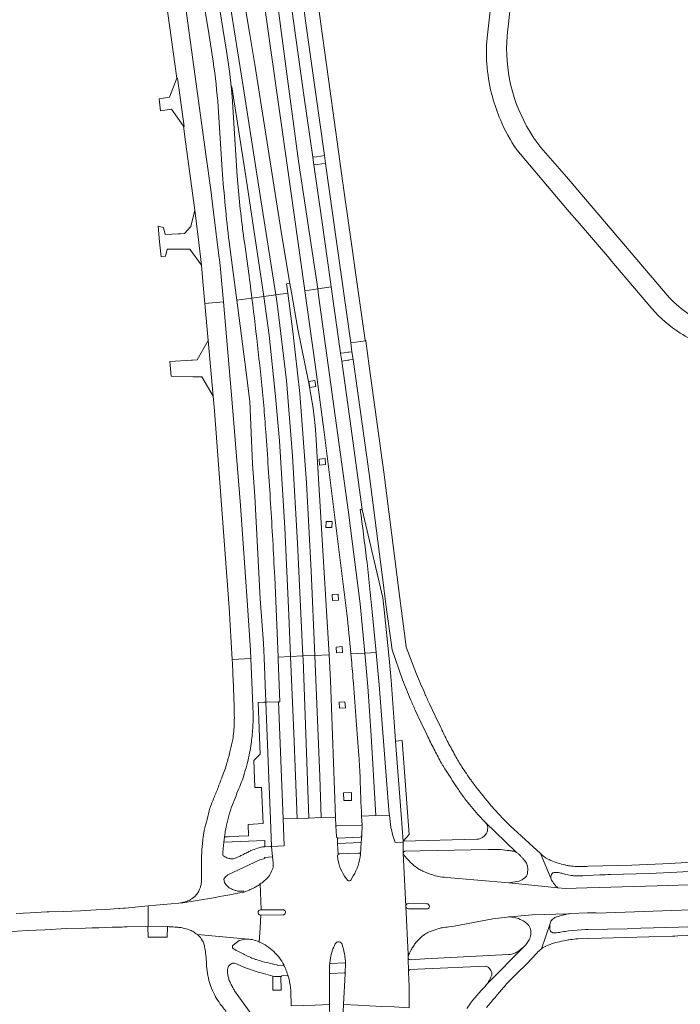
# Model space of a CAD drawing. Extents: x 148869 to 161638, y 453607 to 469810.
# Tile 601 of 656: x 153713 to 153891, y 465913 to 466179. Entities that reach past the tile are written whole.
import ezdxf

# ---------------------------------------------------------------- set-up
doc = ezdxf.new("R2010")
doc.units = 0
for name, color, linetype, lineweight in [('B-RO-VH-VERHARDING_ASFALT-GV', 251, 'CONTINUOUS', 18), ('B-RO-VH-VERHARDING_GESLOTEN-GV', 251, 'CONTINUOUS', 18), ('B-RO-VH-VERHARDING_HALFVERHARDING-GV', 251, 'CONTINUOUS', 18), ('B-RO-VH-VERHARDING_OPEN-GV', 251, 'CONTINUOUS', 18)]:
    doc.layers.add(name, color=color, linetype=linetype, lineweight=lineweight)

msp = doc.modelspace()

# ---------------------------------------------------------------- linework, layer by layer
at = {"layer": 'B-RO-VH-VERHARDING_ASFALT-GV', "flags": 128}
for points in [[(153787.75, 466197.9), (153790.61, 466176.81), (153795.42, 466142.38), (153795.69, 466140.27), (153799.83, 466110.92), (153802.53, 466091.81), (153806.61, 466092.38), (153806.4, 466092.56), (153803.75, 466111.41), (153803.1, 466116.02), (153800.6, 466133.69), (153800.48, 466134.54), (153800.41, 466134.98), (153799.21, 466143.51), (153794.54, 466177.3), (153791.39, 466200.38)], [(153844.73, 466174.73), (153844.94, 466176.65), (153845.07, 466177.87), (153845.3, 466179.81), (153845.59, 466182.08), (153846.75, 466191.77), (153846.95, 466193.49), (153847.27, 466196.22), (153847.64, 466199.51), (153842.21, 466200.12), (153839.31, 466174.17)], [(153888.5, 466104.11), (153860.77, 466136.67), (153853.84, 466144.59), (153851.97, 466147.08)], [(153847.38, 466143.92), (153861.45, 466127.2), (153863.58, 466124.83), (153863.62, 466124.79), (153872.47, 466114.51), (153872.51, 466114.46), (153877.08, 466109.05), (153883.82, 466101.08)], [(153807.54, 466085.55), (153806.61, 466092.38), (153802.53, 466091.81), (153802.86, 466089.44), (153803.15, 466087.34), (153807.5, 466056.43), (153811.47, 466025.63), (153811.47, 466025.62), (153812.22, 466019.78), (153813.33, 466011.55), (153813.67, 466008.97), (153816.49, 466000.85)], [(153820.31, 466002.39), (153817.49, 466009.63), (153817.2, 466011.87), (153815.79, 466022.85), (153811.42, 466056.88), (153807.54, 466085.55)], [(153826.82, 465987.91), (153825.29, 465991.14), (153823.76, 465994.37)], [(153819.94, 465992.66), (153821.46, 465989.43), (153822.99, 465986.2), (153823.36, 465985.41)], [(153836.83, 465964.5), (153838.9, 465962.28), (153847.09, 465954.34)], [(153847.09, 465954.34), (153838.9, 465962.28)], [(153856.55, 465947.28), (153853.74, 465953.94), (153845.53, 465961.43)], [(153836.58, 465957.78), (153816.69, 465957.25), (153816.68, 465957.04), (153816.72, 465954.05), (153816.72, 465954.11)], [(153817.23, 465954.56), (153821.24, 465954.64), (153839.61, 465955.02)], [(153816.72, 465953.98), (153817.36, 465939.69), (153817.37, 465939.76)], [(153853.74, 465953.94), (153856.55, 465947.28)], [(153890.12, 465951.3), (153888.83, 465951.24), (153878.45, 465950.82), (153866.6, 465950.47), (153866.15, 465950.44)], [(153899.51, 465945.63), (153885.29, 465945.2), (153875.79, 465944.91), (153869.64, 465944.75), (153866.29, 465944.66), (153860.46, 465944.49), (153858.39, 465944.65), (153845.18, 465946.05), (153828.43, 465947.47)], [(153847.88, 465946.47), (153845.18, 465946.05), (153858.39, 465944.65)], [(153865.17, 465947.91), (153866.21, 465947.97), (153869.81, 465948.19)], [(153872.63, 465948.28), (153883.12, 465948.53), (153888.89, 465948.79), (153890.6, 465948.87)], [(153709.7, 465932.81), (153715.21, 465933.1), (153719.97, 465933.35), (153725.8, 465933.65), (153730.91, 465933.8), (153732.74, 465933.85), (153732.79, 465933.85), (153734.5, 465933.9), (153738.15, 465934.01), (153740.29, 465934.07), (153740.3, 465934.07), (153740.38, 465934.07), (153740.84, 465934.08), (153741.33, 465934.1), (153741.38, 465934.1), (153742, 465934.12), (153742.04, 465934.12), (153742.18, 465934.12), (153747.79, 465934.28), (153747.8, 465936.83), (153747.81, 465939.79), (153741.59, 465939.2), (153741.59, 465939.2), (153741.39, 465939.18), (153741.17, 465939.17), (153741.13, 465939.17), (153740.18, 465939.1), (153740.06, 465939.09), (153739.95, 465939.09), (153736.24, 465938.83), (153733.81, 465938.7), (153729.56, 465938.46), (153724.92, 465938.31), (153721.13, 465938.19), (153720.51, 465938.17), (153715.99, 465937.94), (153712.2, 465937.75)], [(153817.37, 465939.67), (153817.99, 465926.73), (153818.03, 465925.89)], [(153818.05, 465940.41), (153823.05, 465940.36)], [(153823.1, 465938.95), (153818.09, 465939.01)], [(153861.87, 465937.74), (153866.44, 465937.87), (153868.71, 465937.93), (153868.99, 465937.86), (153912.09, 465939.37), (153915.69, 465939.62), (153917.76, 465939.77), (153926.53, 465940.58), (153927.5, 465940.7)], [(153829.02, 465934.13), (153830.48, 465934.34), (153840.87, 465936.29), (153844.7, 465936.77), (153851.51, 465937.4), (153861.14, 465937.6), (153861.17, 465937.61)], [(153860.57, 465937.48), (153861.14, 465937.6), (153851.51, 465937.4), (153844.7, 465936.77)], [(153921.43, 465935.7), (153915.05, 465934.84), (153910.06, 465934.59), (153907.6, 465934.55), (153898.58, 465934.27), (153890.98, 465934.04), (153880.86, 465933.73), (153877.12, 465933.61), (153866.55, 465933.45), (153865.95, 465933.44), (153861.33, 465933.07), (153860.48, 465932.91), (153860.02, 465932.83), (153859.57, 465932.75), (153859.12, 465932.68), (153858.84, 465932.63)], [(153854.01, 465928.22), (153856.34, 465935.05)], [(153856.34, 465935.05), (153854.01, 465928.22)], [(153863.83, 465930.9), (153866.61, 465930.99), (153870.2, 465931.1), (153889.39, 465931.63), (153890, 465931.65), (153890.83, 465931.67), (153898.63, 465931.96), (153898.77, 465931.99), (153898.95, 465932.02), (153900.71, 465932.32), (153913.38, 465932.8)], [(153849.14, 465928.62), (153839.5, 465918.95)], [(153839.5, 465918.95), (153849.14, 465928.62)], [(153818.03, 465925.76), (153818.09, 465922.01)], [(153818.21, 465926.6), (153818.24, 465926.67), (153818.27, 465926.74)], [(153845.15, 465926.63), (153822.56, 465925.51), (153818.55, 465925.25)], [(153849.96, 465924.03), (153852.73, 465927.04)], [(153818.56, 465922.59), (153822.55, 465922.77), (153838.97, 465923.55)]]:
    msp.add_lwpolyline(points, dxfattribs=at)
at = {"layer": 'B-RO-VH-VERHARDING_ASFALT-GV'}
for points in [[(153839.31, 466174.17, 0.086037), (153840.78, 466158.23)], [(153850.87, 466148.86, -0.156732), (153844.73, 466174.73)], [(153840.78, 466158.23, 0.034917), (153842.93, 466152.03)], [(153842.93, 466152.03, 0.04958), (153847.38, 466143.92)], [(153851.97, 466147.08, -0.01154), (153850.87, 466148.86)], [(153900.21, 466096.19, -0.115531), (153888.5, 466104.11)], [(153883.82, 466101.08, 0.070067), (153891.5, 466094.46)], [(153891.5, 466094.46, 0.042823), (153896.98, 466091.56)], [(153822.5, 465997.17, -0.005054), (153820.31, 466002.39)], [(153816.49, 466000.85, 0.005829), (153818.67, 465995.51)], [(153823.76, 465994.37, -0.008604), (153822.5, 465997.17)], [(153818.67, 465995.51, 0.0109), (153819.94, 465992.66)], [(153827.16, 465987.21, -0.004596), (153826.82, 465987.91)], [(153828.8, 465983.94, -0.006724), (153827.16, 465987.21)], [(153823.36, 465985.41, 0.005995), (153825.2, 465981.74)], [(153830.71, 465980.38, -0.006325), (153828.8, 465983.94)], [(153825.2, 465981.74, 0.006323), (153827.01, 465978.3)], [(153827.01, 465978.3, 0.018616), (153827.45, 465977.56)], [(153832.53, 465977.32, -0.016492), (153830.71, 465980.38)], [(153827.45, 465977.56, 0.002078), (153831.59, 465971.18)], [(153835, 465973.69, -0.013289), (153832.53, 465977.32)], [(153835.61, 465972.88, -0.011227), (153835, 465973.69)], [(153831.59, 465971.18, 0.022125), (153833.34, 465968.73)], [(153839.92, 465967.48, -0.001764), (153835.61, 465972.88)], [(153833.34, 465968.73, 0.011928), (153836.83, 465964.5)], [(153841.85, 465965.24, -0.017947), (153839.92, 465967.48)], [(153844.07, 465962.92, -0.006172), (153841.85, 465965.24)], [(153838.9, 465962.28, -0.073607), (153839.35, 465961.59)], [(153845.53, 465961.43, -0.004077), (153844.07, 465962.92)], [(153839.41, 465960.08, -0.074453), (153839.17, 465959.42)], [(153839.35, 465961.59, -0.099789), (153839.49, 465960.99)], [(153839.49, 465960.99, -0.058353), (153839.41, 465960.08)], [(153837.46, 465957.94, -0.064035), (153836.58, 465957.78)], [(153838.06, 465958.24, -0.083449), (153837.46, 465957.94)], [(153838.78, 465958.88, -0.046827), (153838.06, 465958.24)], [(153839.17, 465959.42, -0.064427), (153838.78, 465958.88)], [(153816.77, 465954.29, -0.109772), (153816.88, 465954.46)], [(153816.88, 465954.46, -0.118293), (153817.04, 465954.54)], [(153817.04, 465954.54, -0.100159), (153817.23, 465954.56)], [(153839.61, 465955.02, -0.011983), (153841.7, 465955.05)], [(153841.7, 465955.05, -0.02022), (153842.94, 465954.97)], [(153842.94, 465954.97, -0.002459), (153845.39, 465954.71)], [(153845.39, 465954.71, -0.011789), (153845.9, 465954.64)], [(153845.9, 465954.64, -0.022774), (153846.74, 465954.47)], [(153846.74, 465954.47, -0.05029), (153847.09, 465954.34)], [(153847.09, 465954.34, -0.050226), (153847.43, 465954.12)], [(153816.72, 465954.11, -0.067792), (153816.77, 465954.29)], [(153816.84, 465953.64, -0.124671), (153816.72, 465953.98)], [(153817.84, 465952.38, -0.040004), (153816.84, 465953.64)], [(153819.56, 465950.72, -0.029657), (153817.84, 465952.38)], [(153847.43, 465954.12, -0.024752), (153848.06, 465953.58)], [(153848.06, 465953.58, -0.011501), (153848.62, 465953.01)], [(153848.62, 465953.01, -0.011755), (153849.1, 465952.47)], [(153849.1, 465952.47, -0.021248), (153849.57, 465951.86)], [(153849.57, 465951.86, -0.025887), (153849.93, 465951.29)], [(153854.92, 465952.92, -0.030903), (153853.74, 465953.94)], [(153855.68, 465952.47, -0.054947), (153854.92, 465952.92)], [(153857.41, 465951.69, -0.008039), (153855.68, 465952.47)], [(153857.97, 465951.48, -0.026314), (153857.41, 465951.69)], [(153902.68, 465952.28, -0.008761), (153890.12, 465951.3)], [(153820.92, 465949.74, -0.041268), (153819.56, 465950.72)], [(153821.95, 465949.2, -0.036898), (153820.92, 465949.74)], [(153824.67, 465948.13, -0.014436), (153821.95, 465949.2)], [(153849.93, 465951.29, -0.04664), (153850.15, 465950.8)], [(153850.15, 465950.8, -0.043062), (153850.28, 465950.24)], [(153850.27, 465948.98, -0.035046), (153850.15, 465948.21)], [(153850.31, 465949.8, -0.020531), (153850.27, 465948.98)], [(153850.28, 465950.24, -0.036504), (153850.31, 465949.8)], [(153858.52, 465951.32, -0.013262), (153857.97, 465951.48)], [(153860.39, 465950.83, -0.00376), (153858.52, 465951.32)], [(153861.34, 465950.64, -0.025534), (153860.39, 465950.83)], [(153862.99, 465950.42, -0.013835), (153861.34, 465950.64)], [(153866.15, 465950.44, -0.021848), (153862.99, 465950.42)], [(153890.6, 465948.87, 0.019813), (153903.07, 465950.19)], [(153826.1, 465947.74, -0.044446), (153824.67, 465948.13)], [(153828.43, 465947.47, -0.028011), (153826.1, 465947.74)], [(153848.53, 465946.73, -0.030235), (153847.88, 465946.47)], [(153849.01, 465947.01, -0.04178), (153848.53, 465946.73)], [(153849.82, 465947.62, -0.024547), (153849.01, 465947.01)], [(153850, 465947.84, -0.091075), (153849.82, 465947.62)], [(153850.15, 465948.21, -0.065009), (153850, 465947.84)], [(153856.55, 465947.28, -0.099684), (153856.61, 465947.98)], [(153856.75, 465946.69, -0.111661), (153856.55, 465947.28)], [(153856.61, 465947.98, -0.117349), (153856.92, 465948.51)], [(153857.04, 465946.24, -0.022042), (153856.75, 465946.69)], [(153856.92, 465948.51, -0.146485), (153857.35, 465948.76)], [(153857.35, 465948.76, -0.043727), (153857.78, 465948.82)], [(153857.78, 465948.82, -0.036319), (153858.33, 465948.81)], [(153858.33, 465948.81, -0.051235), (153859.52, 465948.58)], [(153859.52, 465948.58, 0.027669), (153861.69, 465948.05)], [(153861.69, 465948.05, 0.036844), (153863.04, 465947.9)], [(153863.04, 465947.9, 0.022974), (153865.17, 465947.91)], [(153869.81, 465948.19, 0.027301), (153872.63, 465948.28)], [(153857.57, 465945.54, -0.012992), (153857.04, 465946.24)], [(153857.9, 465945.15, -0.022069), (153857.57, 465945.54)], [(153858.39, 465944.65, -0.016054), (153857.9, 465945.15)], [(153817.37, 465939.76, -0.167564), (153817.55, 465940.18)], [(153817.59, 465939.19, -0.196294), (153817.37, 465939.67)], [(153817.55, 465940.18, -0.202672), (153818.05, 465940.41)], [(153818.09, 465939.01, -0.197607), (153817.59, 465939.19)], [(153823.05, 465940.36, -0.204072), (153823.56, 465940.16)], [(153823.58, 465939.16, -0.193879), (153823.1, 465938.95)], [(153823.56, 465940.16, -0.204616), (153823.78, 465939.65)], [(153823.78, 465939.65, -0.192086), (153823.58, 465939.16)], [(153844.7, 465936.77, -0.055134), (153846.41, 465936.73)], [(153846.41, 465936.73, -0.06821), (153847.83, 465936.34)], [(153847.83, 465936.34, -0.041572), (153849.52, 465935.46)], [(153856.58, 465935.64, -0.071994), (153856.91, 465936.08)], [(153856.91, 465936.08, -0.048838), (153857.42, 465936.5)], [(153857.42, 465936.5, -0.063097), (153857.88, 465936.73)], [(153857.88, 465936.73, -0.011398), (153858.22, 465936.85)], [(153858.22, 465936.85, -0.002679), (153859.7, 465937.27)], [(153859.7, 465937.27, -0.012451), (153860.57, 465937.48)], [(153861.17, 465937.61, -0.00443), (153861.87, 465937.74)], [(153823.98, 465932.87, -0.009171), (153826.07, 465933.59)], [(153826.07, 465933.59, -0.032244), (153827.22, 465933.87)], [(153827.22, 465933.87, -0.020529), (153829.02, 465934.13)], [(153849.52, 465935.46, -0.07291), (153850.34, 465934.76)], [(153850.34, 465934.76, -0.109714), (153851.04, 465933.46)], [(153851.04, 465933.46, -0.110567), (153851.11, 465932)], [(153856.26, 465933.91, -0.031518), (153856.27, 465934.6)], [(153856.4, 465933.14, -0.06528), (153856.26, 465933.91)], [(153856.27, 465934.6, -0.046817), (153856.34, 465935.05)], [(153856.34, 465935.05, -0.060317), (153856.58, 465935.64)], [(153856.62, 465932.8, -0.122112), (153856.4, 465933.14)], [(153819.96, 465929.64, -0.023068), (153820.98, 465930.83)], [(153820.98, 465930.83, -0.04251), (153822.12, 465931.83)], [(153822.12, 465931.83, -0.043626), (153823.34, 465932.59)], [(153823.34, 465932.59, -0.029741), (153823.98, 465932.87)], [(153850.7, 465930.66, -0.063406), (153849.98, 465929.5)], [(153851.11, 465932, -0.063505), (153850.7, 465930.66)], [(153857.05, 465932.55, -0.12384), (153856.62, 465932.8)], [(153857.71, 465932.49, -0.094305), (153857.05, 465932.55)], [(153858.49, 465932.58, -0.006465), (153857.71, 465932.49)], [(153858.27, 465929.98, -0.002619), (153860.61, 465930.48)], [(153858.84, 465932.63, -0.014519), (153858.49, 465932.58)], [(153860.61, 465930.48, -0.017685), (153861.81, 465930.68)], [(153861.81, 465930.68, -0.010825), (153863.83, 465930.9)], [(153818.39, 465927.03, -0.018593), (153818.73, 465927.72)], [(153818.73, 465927.72, -0.012709), (153819.28, 465928.66)], [(153819.28, 465928.66, -0.030836), (153819.96, 465929.64)], [(153849.14, 465928.62, -0.028954), (153847.8, 465927.56)], [(153849.98, 465929.5, -0.040134), (153849.14, 465928.62)], [(153852.73, 465927.04, -0.034908), (153854.01, 465928.22)], [(153854.01, 465928.22, -0.061615), (153854.86, 465928.74)], [(153854.86, 465928.74, -0.010447), (153856.87, 465929.59)], [(153856.87, 465929.59, -0.032417), (153857.58, 465929.83)], [(153857.58, 465929.83, -0.008677), (153858.27, 465929.98)], [(153818.03, 465925.89, -0.054959), (153818.07, 465926.13)], [(153818.11, 465925.44, -0.100608), (153818.03, 465925.76)], [(153818.07, 465926.13, -0.018626), (153818.21, 465926.6)], [(153818.25, 465925.31, -0.186818), (153818.11, 465925.44)], [(153818.55, 465925.25, -0.109267), (153818.25, 465925.31)], [(153818.27, 465926.74, -0.014357), (153818.39, 465927.03)], [(153846.77, 465927.03, -0.048311), (153845.15, 465926.63)], [(153847.8, 465927.56, -0.069668), (153846.77, 465927.03)], [(153818.09, 465922.01, -0.33091), (153818.56, 465922.59)], [(153838.97, 465923.55, -0.057251), (153839.58, 465923.23)], [(153839.58, 465923.23, -0.069549), (153840, 465922.85)], [(153840, 465922.85, -0.034885), (153840.38, 465922.34)], [(153845.96, 465920.13, -0.009609), (153849.96, 465924.03)], [(153840.37, 465920.5, -0.043894), (153839.5, 465918.95)], [(153840.61, 465921.36, -0.077721), (153840.37, 465920.5)], [(153840.38, 465922.34, -0.057712), (153840.54, 465921.99)], [(153840.54, 465921.99, -0.11228), (153840.61, 465921.36)], [(153843.83, 465917.82, -0.017368), (153845.96, 465920.13)], [(153838.37, 465917.58, 0.043542), (153833.85, 465912.11)], [(153839.21, 465918.55, -0.032176), (153838.37, 465917.58)], [(153839.16, 465912.33, -0.00158), (153843.83, 465917.82)], [(153839.5, 465918.95, -0.011791), (153839.21, 465918.55)]]:
    msp.add_lwpolyline(points, format="xyb", dxfattribs=at)
at = {"layer": 'B-RO-VH-VERHARDING_GESLOTEN-GV', "flags": 128}
for points in [[(153776.14, 466204.86), (153780.76, 466172.12), (153785.61, 466137.94), (153789.93, 466107.19), (153790.11, 466105.9), (153793.61, 466106.4), (153788.46, 466140.92), (153785.27, 466164.5), (153779.86, 466205.38)], [(153792.59, 466139.85), (153792.29, 466141.95), (153789.99, 466158.04), (153784.44, 466197.49), (153784.14, 466199.61), (153783.27, 466205.86), (153779.86, 466205.38), (153785.27, 466164.5), (153788.46, 466140.92), (153793.61, 466106.4), (153797.26, 466106.91), (153797.07, 466108.3), (153794.71, 466124.99)], [(153757.34, 466150.31), (153757.87, 466146.1), (153760.42, 466127.64), (153761.44, 466119.6), (153762.19, 466112.84), (153762.63, 466108.35), (153763.16, 466102.49), (153768.14, 466102.94), (153768.06, 466103.79), (153767.71, 466107.77), (153767.34, 466111.71), (153767.15, 466113.58), (153766.93, 466115.45), (153765.31, 466128.58), (153764.72, 466133.17), (153763.53, 466142.01), (153755.26, 466201.92), (153750.23, 466201.22), (153752.56, 466184.64), (153752.65, 466183.97), (153755.57, 466163.28), (153755.74, 466163.32), (153757.55, 466150.28)], [(153770.45, 466204.06), (153766.83, 466203.55), (153769.76, 466184.31), (153773.61, 466160.49), (153778.06, 466131.58), (153782.3, 466104.8), (153785.52, 466105.26), (153785.19, 466107.74), (153786.12, 466107.86), (153783.99, 466120.18), (153781.02, 466138.95), (153776.65, 466166.99), (153775.25, 466175.04)], [(153796.69, 466007.6), (153794.93, 466037.19), (153793.11, 466067.07), (153792.9, 466069.54), (153792.65, 466071.86), (153792.36, 466074.17), (153791.14, 466081.42), (153788.26, 466095.53), (153786.55, 466105.4), (153786.12, 466107.86), (153785.19, 466107.74), (153785.52, 466105.26), (153786.92, 466094.85), (153788.82, 466078.1), (153790.55, 466053.98), (153791.85, 466030.24), (153792.8, 466007.42)], [(153779.05, 466104.34), (153780.53, 466093.91), (153782.23, 466077.33), (153783.32, 466065.36), (153784.72, 466041.85), (153785.81, 466018.31), (153786.28, 466007.12), (153789.62, 466007.27), (153788.12, 466037.73), (153786.77, 466061.32), (153785.18, 466081.61), (153782.66, 466102.49), (153782.3, 466104.8)], [(153792.8, 466007.42), (153791.85, 466030.24), (153790.55, 466053.98), (153788.82, 466078.1), (153786.92, 466094.85), (153785.52, 466105.26), (153782.3, 466104.8), (153782.66, 466102.49), (153785.18, 466081.61), (153786.77, 466061.32), (153788.12, 466037.73), (153789.62, 466007.27)], [(153764.07, 466092.44), (153765.37, 466077.43), (153765.71, 466073.46), (153769.35, 466025.13), (153769.67, 466020.34), (153770.5, 466006.28), (153775.54, 466006.58), (153775.44, 466008.85), (153774.68, 466020.87), (153772.76, 466047.93), (153770.52, 466075.61), (153768.14, 466102.94), (153763.16, 466102.49)], [(153794.54, 465963.63), (153798.44, 465963.77), (153797.1, 466000.69), (153796.69, 466007.6), (153792.8, 466007.42), (153794.16, 465974.76)], [(153809.29, 465964.17), (153812.96, 465964.31), (153812.91, 465964.76), (153812.6, 465967.89), (153810.22, 465999.44), (153809.39, 466008.18), (153806.29, 466008.04), (153807.12, 465999.06), (153808.04, 465985.66)], [(153782.89, 466006.96), (153782.92, 466006.34), (153783.4, 465994.93), (153783.05, 465994.92), (153784.29, 465963.25), (153788.03, 465963.39), (153787.14, 465986.39), (153786.28, 466007.12)], [(153791.25, 465963.51), (153789.66, 466006.4), (153789.62, 466007.27), (153786.28, 466007.12), (153787.14, 465986.39), (153788.03, 465963.39)], [(153791.25, 465963.51), (153794.54, 465963.63), (153794.16, 465974.76), (153792.8, 466007.42), (153789.62, 466007.27), (153789.66, 466006.4)]]:
    msp.add_lwpolyline(points, close=True, dxfattribs=at)
for points in [[(153768.99, 466170.58), (153763.76, 466203.12), (153759.75, 466202.56), (153764.22, 466175.32), (153765.36, 466167.84)], [(153770.25, 466160.93), (153770.38, 466160.94), (153774.39, 466135.61), (153778.11, 466110.96), (153779.05, 466104.34), (153782.3, 466104.8), (153778.06, 466131.58), (153773.61, 466160.49), (153769.76, 466184.31), (153766.83, 466203.55), (153763.76, 466203.12)], [(153763.76, 466203.12), (153768.99, 466170.58)], [(153775.71, 466104.98), (153775.85, 466103.89), (153779.05, 466104.34), (153778.11, 466110.96), (153774.39, 466135.61), (153770.38, 466160.94), (153770.25, 466160.93)], [(153770.62, 466156.93), (153771.9, 466136.86)], [(153771.9, 466136.86), (153770.62, 466156.93)], [(153766.73, 466155.53), (153767.85, 466138.52)], [(153769.71, 466119.09), (153770.64, 466112.15), (153771.77, 466103.31), (153775.85, 466103.89), (153775.71, 466104.98)], [(153802.55, 466007.87), (153806.29, 466008.04), (153805.06, 466021.35), (153801.92, 466045.97), (153798.7, 466069.52), (153793.86, 466104.73), (153793.61, 466106.4), (153790.11, 466105.9)], [(153790.11, 466105.9), (153792.89, 466085.93), (153795.32, 466067.72), (153801.49, 466018.75)], [(153805.57, 466046.84), (153802.67, 466068.67), (153800.09, 466086.92), (153799.79, 466089.01), (153797.26, 466106.91), (153793.61, 466106.4), (153793.86, 466104.73), (153798.7, 466069.52), (153801.92, 466045.97), (153805.06, 466021.35), (153806.29, 466008.04), (153809.39, 466008.18), (153808.34, 466019.19)], [(153775.85, 466103.89), (153771.77, 466103.31), (153773.91, 466086.72), (153775.24, 466075.97), (153775.99, 466059.17), (153776.63, 466050.39), (153778.1, 466022.72), (153778.98, 466010.73), (153779.13, 466006.79), (153779.61, 465994.79), (153779.77, 465994.8), (153783.05, 465994.92), (153783.4, 465994.93), (153782.92, 466006.34), (153782.89, 466006.96)], [(153781.99, 466028.65), (153782.89, 466006.96), (153786.28, 466007.12), (153785.81, 466018.31), (153784.72, 466041.85), (153783.32, 466065.36), (153782.23, 466077.33), (153780.53, 466093.91), (153779.05, 466104.34), (153775.85, 466103.89)], [(153805.1, 466046.78), (153805.57, 466046.84)], [(153782.89, 466006.96), (153781.99, 466028.65)], [(153805.45, 465964.03), (153809.29, 465964.17), (153808.04, 465985.66), (153807.12, 465999.06), (153806.29, 466008.04), (153802.55, 466007.87), (153802.7, 466006.24)], [(153776.05, 465993.84), (153775.54, 466006.58), (153770.5, 466006.28), (153770.56, 466005.21)], [(153798.64, 465958.51), (153798.52, 465961.4), (153798.44, 465963.77), (153794.54, 465963.63), (153791.25, 465963.51), (153788.03, 465963.39), (153784.29, 465963.25), (153784.57, 465956.03), (153781.11, 465955.85), (153781.44, 465953.05), (153781.55, 465951.41)], [(153813.24, 465961.8), (153812.96, 465964.31), (153809.29, 465964.17), (153805.45, 465964.03), (153805.57, 465961.64), (153805.52, 465958.69), (153805.38, 465956.87), (153805.13, 465953.76), (153805.14, 465953.73)], [(153767.97, 465954.27), (153768.24, 465957), (153768.34, 465957.65), (153768.45, 465958.43)], [(153799.17, 465953.73), (153798.99, 465956.61), (153798.95, 465957.8), (153798.94, 465958.1)], [(153817.37, 465939.67), (153817.36, 465939.69), (153816.72, 465953.98), (153816.72, 465954.03), (153816.72, 465954.05), (153816.68, 465957.04), (153816.55, 465957.03), (153814.56, 465956.86), (153813.83, 465959.04)], [(153768.43, 465946.09), (153768.3, 465946.99), (153768.74, 465947.66), (153769.35, 465948.17), (153778, 465952.25), (153779.3, 465952.62), (153779.26, 465952.89), (153781.44, 465953.05), (153781.11, 465955.85), (153780.89, 465955.84), (153779.36, 465955.74)], [(153762.27, 465950.95), (153762.23, 465946.14)], [(153803.21, 465947.86), (153802.58, 465946.75)], [(153773.71, 465943.52), (153773.62, 465943.79)], [(153775.07, 465944.07), (153773.71, 465943.52)], [(153778.09, 465945.71), (153778.31, 465938.7), (153784.23, 465938.73)], [(153778.18, 465938.7), (153778.31, 465938.7), (153778.09, 465945.71)], [(153758.23, 465941.01), (153756.08, 465940.48)], [(153756.08, 465940.48), (153747.81, 465939.79), (153747.8, 465936.83), (153747.79, 465934.28), (153753.03, 465934.19)], [(153818.03, 465925.89), (153817.99, 465926.73), (153817.37, 465939.67)], [(153777.74, 465930.07), (153777.77, 465930.05), (153777.8, 465930.04), (153777.84, 465930.02), (153778.07, 465933.89), (153778.28, 465937.31), (153778.12, 465937.31)], [(153784.18, 465937.33), (153778.28, 465937.31), (153778.07, 465933.89), (153777.84, 465930.02)], [(153774.16, 465930.82), (153773.8, 465930.91), (153761.11, 465932.03)], [(153761.11, 465932.03), (153773.8, 465930.91), (153774.16, 465930.82)], [(153770.8, 465929.14), (153772.41, 465930.4), (153772.9, 465930.57)], [(153800.22, 465929.35), (153800.23, 465929.32)], [(153796.91, 465924.4), (153797.07, 465925.63)], [(153801.12, 465924.52), (153801.01, 465921.46), (153800.6, 465913.15), (153804.44, 465912.97), (153807.62, 465912.81), (153810.95, 465912.65), (153814.28, 465912.49), (153818.26, 465912.3), (153818.27, 465917.99), (153818.09, 465922.01), (153818.03, 465925.76)], [(153771.38, 465924.21), (153774.13, 465923.07)], [(153784.33, 465923.64), (153782.67, 465923.74), (153782.69, 465923.84)], [(153778.33, 465921.68), (153781.49, 465920.79), (153781.98, 465920.71), (153783.68, 465920.75), (153783.81, 465920.76), (153783.8, 465920.9), (153785.43, 465920.97)], [(153786.23, 465917.71), (153786.32, 465916.82), (153786.46, 465912.79), (153789.72, 465912.9), (153792.93, 465913), (153796.79, 465913.13), (153796.77, 465914.33), (153796.75, 465921.26)], [(153776.52, 465909.4), (153771.15, 465916.86)]]:
    msp.add_lwpolyline(points, dxfattribs=at)
at = {"layer": 'B-RO-VH-VERHARDING_GESLOTEN-GV'}
for points in [[(153768.99, 466170.58, -0.012811), (153770.25, 466160.93)], [(153770.25, 466160.93, 0.012811), (153768.99, 466170.58)], [(153765.36, 466167.84, -0.018533), (153766.73, 466155.53)], [(153770.25, 466160.93, -0.00527), (153770.62, 466156.93)], [(153770.62, 466156.93, 0.00527), (153770.25, 466160.93)], [(153767.85, 466138.52, 0.014107), (153769.71, 466119.09)], [(153771.9, 466136.86, 0.015946), (153773.56, 466120.93)], [(153773.56, 466120.93, -0.015946), (153771.9, 466136.86)], [(153773.56, 466120.93, -0.004269), (153775.71, 466104.98)], [(153775.71, 466104.98, 0.004269), (153773.56, 466120.93)], [(153779.04, 466074.91, 0.007671), (153775.85, 466103.89)], [(153775.85, 466103.89, -0.007671), (153779.04, 466074.91)], [(153779.59, 466067.79, 0.002666), (153779.04, 466074.91)], [(153779.04, 466074.91, -0.002666), (153779.59, 466067.79)], [(153780.26, 466058.1, 0.001445), (153779.59, 466067.79)], [(153779.59, 466067.79, -0.001445), (153780.26, 466058.1)], [(153780.89, 466048.41, 0.001342), (153780.26, 466058.1)], [(153780.26, 466058.1, -0.001342), (153780.89, 466048.41)], [(153781.47, 466038.53, 0.001311), (153780.89, 466048.41)], [(153780.89, 466048.41, -0.001311), (153781.47, 466038.53)], [(153806.81, 466033.45, 0.002704), (153805.1, 466046.78)], [(153781.99, 466028.65, 0.001312), (153781.47, 466038.53)], [(153781.47, 466038.53, -0.001312), (153781.99, 466028.65)], [(153807.63, 466026.2, 0.004961), (153806.81, 466033.45)], [(153808.34, 466019.19, 0.001428), (153807.63, 466026.2)], [(153801.49, 466018.75, -0.001876), (153802.55, 466007.87)], [(153770.56, 466005.21, -0.003497), (153770.87, 465998.62)], [(153802.7, 466006.24, -0.004205), (153803.25, 465999.85)], [(153803.25, 465999.85, -0.000107), (153804, 465989.87)], [(153770.87, 465998.62, -0.004232), (153771.08, 465992)], [(153771.08, 465992, -0.012862), (153771.08, 465989.2)], [(153776.19, 465990.62, 0.012721), (153776.05, 465993.84)], [(153771.08, 465989.2, -0.01544), (153770.94, 465986.87)], [(153775.77, 465984.49, 0.00297), (153776.13, 465988.86)], [(153776.13, 465988.86, 0.023931), (153776.19, 465990.62)], [(153804, 465989.87, -0.000216), (153804.72, 465980.31)], [(153770.94, 465986.87, -0.022002), (153770.65, 465984.73)], [(153770.65, 465984.73, -0.015796), (153770.01, 465981.77)], [(153775.23, 465981.08, 0.013038), (153775.68, 465983.67)], [(153775.68, 465983.67, 0.014828), (153775.77, 465984.49)], [(153770.01, 465981.77, -0.008892), (153769.1, 465978.37)], [(153774.66, 465978.54, 0.012998), (153775.23, 465981.08)], [(153769.1, 465978.37, -0.016022), (153768.52, 465976.55)], [(153773.85, 465975.59, 0.010535), (153774.66, 465978.54)], [(153804.72, 465980.31, -0.008962), (153805.07, 465974.18)], [(153768.52, 465976.55, -0.003833), (153767.83, 465974.69)], [(153773.18, 465973.61, 0.015264), (153773.85, 465975.59)], [(153767.83, 465974.69, -0.001903), (153766.65, 465971.58)], [(153772.35, 465971.5, 0.011869), (153773.18, 465973.61)], [(153805.07, 465974.18, 0.005507), (153805.45, 465964.03)], [(153766.65, 465971.58, -0.008425), (153765.47, 465968.66)], [(153771.3, 465968.88, -0.009749), (153772.35, 465971.5)], [(153765.47, 465968.66, 0.011823), (153764.65, 465966.59)], [(153770.28, 465966.25, 0.009075), (153771.3, 465968.88)], [(153764.52, 465966.17, 0.002324), (153762.97, 465960.1)], [(153764.65, 465966.59, 0.024637), (153764.52, 465966.17)], [(153768.76, 465960.51, -0.035207), (153770.28, 465966.25)], [(153762.97, 465960.1, 0.013382), (153762.61, 465957.78)], [(153768.45, 465958.43, -0.028338), (153768.76, 465960.51)], [(153813.39, 465960.88, -0.024892), (153813.24, 465961.8)], [(153813.83, 465959.04, -0.012065), (153813.39, 465960.88)], [(153762.57, 465957.4, 0.036574), (153762.27, 465950.95)], [(153762.61, 465957.78, 0.005577), (153762.57, 465957.4)], [(153798.94, 465958.1, -0.277274), (153798.64, 465958.51)], [(153775.46, 465954.66, 0.004505), (153774.57, 465954.21)], [(153775.67, 465954.75, 0.029432), (153775.46, 465954.66)], [(153777.31, 465955.35, 0.003797), (153775.67, 465954.75)], [(153778.04, 465955.56, 0.030346), (153777.31, 465955.35)], [(153779.36, 465955.74, 0.060175), (153778.04, 465955.56)], [(153768.02, 465953.54, -0.104824), (153767.97, 465954.27)], [(153768.29, 465953.17, -0.177832), (153768.02, 465953.54)], [(153768.78, 465952.9, -0.041651), (153768.29, 465953.17)], [(153769.37, 465952.68, -0.038775), (153768.78, 465952.9)], [(153770.35, 465952.46, -0.023588), (153769.37, 465952.68)], [(153770.65, 465952.46, -0.077909), (153770.35, 465952.46)], [(153771.13, 465952.57, -0.039812), (153770.65, 465952.46)], [(153771.59, 465952.74, -0.038361), (153771.13, 465952.57)], [(153772.39, 465953.13, -0.002024), (153771.59, 465952.74)], [(153773.35, 465953.6, -0.001255), (153772.39, 465953.13)], [(153774.57, 465954.21, -0.001643), (153773.35, 465953.6)], [(153798.93, 465953.33, -0.21826), (153799.17, 465953.73)], [(153799.12, 465952, -0.028674), (153798.93, 465953.33)], [(153801.79, 465946.58, -0.129977), (153799.12, 465952)], [(153805.14, 465953.73, -0.104881), (153803.21, 465947.86)], [(153781.34, 465949.5, -0.029469), (153780.59, 465948.03)], [(153781.54, 465950.26, -0.079261), (153781.34, 465949.5)], [(153781.55, 465951.41, -0.045058), (153781.54, 465950.26)], [(153779.26, 465946.61, -0.023326), (153778.57, 465946.05)], [(153780.12, 465947.42, -0.016767), (153779.26, 465946.61)], [(153780.59, 465948.03, -0.063321), (153780.12, 465947.42)], [(153802.58, 465946.75, -0.362144), (153801.79, 465946.58)], [(153761.71, 465944.26, -0.007378), (153761.23, 465943.28)], [(153761.99, 465945.03, -0.039355), (153761.71, 465944.26)], [(153762.23, 465946.14, -0.028059), (153761.99, 465945.03)], [(153769.3, 465945.01, -0.058982), (153768.43, 465946.09)], [(153770.1, 465944.46, -0.086264), (153769.3, 465945.01)], [(153771.11, 465944.05, -0.022816), (153770.1, 465944.46)], [(153771.97, 465943.8, -0.027409), (153771.11, 465944.05)], [(153772.64, 465943.72, -0.053857), (153771.97, 465943.8)], [(153773.62, 465943.79, -0.037629), (153772.64, 465943.72)], [(153776.26, 465944.57, -0.019747), (153775.07, 465944.07)], [(153776.91, 465944.93, -0.035836), (153776.26, 465944.57)], [(153778.09, 465945.71, -0.004487), (153776.91, 465944.93)], [(153778.57, 465946.05, -0.009882), (153778.09, 465945.71)], [(153756.08, 465940.48, 0.012521), (153773.71, 465943.52)], [(153773.71, 465943.52, -0.012521), (153756.08, 465940.48)], [(153758.93, 465941.27, -0.028911), (153758.23, 465941.01)], [(153759.29, 465941.47, -0.047204), (153758.93, 465941.27)], [(153760, 465941.99, -0.009199), (153759.29, 465941.47)], [(153760.31, 465942.25, -0.02097), (153760, 465941.99)], [(153760.82, 465942.74, -0.019992), (153760.31, 465942.25)], [(153761.13, 465943.1, -0.031174), (153760.82, 465942.74)], [(153761.23, 465943.28, -0.039991), (153761.13, 465943.1)], [(153777.49, 465938.03, -0.401772), (153778.18, 465938.7)], [(153784.23, 465938.73, -0.332348), (153784.88, 465938.21)], [(153778.12, 465937.31, -0.401887), (153777.49, 465938.03)], [(153784.91, 465938.03, -0.425965), (153784.18, 465937.33)], [(153784.88, 465938.21, -0.068459), (153784.91, 465938.03)], [(153753.03, 465934.19, -0.015397), (153753.48, 465934.17)], [(153753.48, 465934.17, -0.001418), (153755.59, 465934.04)], [(153755.59, 465934.04, -0.005207), (153756.15, 465933.99)], [(153756.15, 465933.99, -0.037321), (153757.25, 465933.81)], [(153757.25, 465933.81, -0.023497), (153758.9, 465933.32)], [(153758.9, 465933.32, -0.048163), (153759.94, 465932.84)], [(153759.94, 465932.84, -0.039785), (153761.11, 465932.03)], [(153761.11, 465932.03, -0.061603), (153762.18, 465930.9)], [(153762.18, 465930.9, -0.078869), (153762.75, 465929.82)], [(153772.9, 465930.57, -0.025468), (153774.16, 465930.82)], [(153774.16, 465930.82, -0.126939), (153777.74, 465930.07)], [(153762.75, 465929.82, -0.027405), (153763.07, 465928.68)], [(153763.07, 465928.68, -0.020518), (153763.35, 465927.08)], [(153770.58, 465928.51, -0.080961), (153770.57, 465928.8)], [(153770.57, 465928.8, -0.116574), (153770.64, 465928.98)], [(153770.65, 465928.39, -0.165998), (153770.58, 465928.51)], [(153770.64, 465928.98, -0.094378), (153770.8, 465929.14)], [(153770.82, 465928.25, -0.035478), (153770.65, 465928.39)], [(153771.25, 465927.98, -0.016931), (153770.82, 465928.25)], [(153772.76, 465927.16, -0.008593), (153771.25, 465927.98)], [(153777.84, 465930.02, -0.090622), (153781.72, 465927.46)], [(153797.07, 465925.63, -0.084477), (153798.36, 465929.57)], [(153798.36, 465929.57, -0.646779), (153800.22, 465929.35)], [(153800.23, 465929.32, -0.025694), (153800.96, 465925.93)], [(153763.35, 465927.08, -0.027754), (153763.55, 465924.66)], [(153774.12, 465926.47, -0.009397), (153772.76, 465927.16)], [(153775.53, 465925.83, -0.011869), (153774.12, 465926.47)], [(153776.78, 465925.34, -0.012951), (153775.53, 465925.83)], [(153777.23, 465925.2, -0.01968), (153776.78, 465925.34)], [(153782.69, 465923.84, -0.024177), (153777.23, 465925.2)], [(153781.72, 465927.46, -0.086055), (153784.46, 465923.84)], [(153800.96, 465925.93, -0.009744), (153801.14, 465924.71)], [(153818.03, 465925.76, -0.022726), (153818.03, 465925.89)], [(153763.55, 465924.66, 0.028496), (153763.74, 465922.28)], [(153769.25, 465922.32, -0.062698), (153769.32, 465922.93)], [(153769.32, 465922.93, -0.059654), (153769.55, 465923.53)], [(153769.55, 465923.53, -0.106525), (153769.84, 465923.88)], [(153769.84, 465923.88, -0.070575), (153770.43, 465924.22)], [(153770.43, 465924.22, -0.100349), (153770.85, 465924.3)], [(153770.85, 465924.3, -0.077417), (153771.38, 465924.21)], [(153774.13, 465923.07, 0.013288), (153776.21, 465922.32)], [(153784.46, 465923.84, -0.381381), (153784.33, 465923.64)], [(153785.65, 465920.79, 0.036232), (153784.46, 465923.84)], [(153784.46, 465923.84, -0.036232), (153785.65, 465920.79)], [(153796.75, 465921.26, -0.037627), (153796.91, 465924.4)], [(153801.14, 465924.71, -0.163764), (153801.12, 465924.52)], [(153763.74, 465922.28, 0.027232), (153764.25, 465919.63)], [(153769.28, 465921.6, -0.016672), (153769.25, 465922.32)], [(153769.34, 465921.1, -0.024117), (153769.28, 465921.6)], [(153769.57, 465920.08, -0.019789), (153769.34, 465921.1)], [(153769.72, 465919.66, -0.044574), (153769.57, 465920.08)], [(153776.21, 465922.32, 0.012725), (153778.33, 465921.68)], [(153785.43, 465920.97, -0.309574), (153785.65, 465920.79)], [(153785.65, 465920.79, -0.057827), (153786.23, 465917.71)], [(153764.25, 465919.63, 0.034034), (153764.93, 465917.54)], [(153764.93, 465917.54, 0.031473), (153766.02, 465915.26)], [(153769.81, 465919.47, -0.01111), (153769.72, 465919.66)], [(153770.39, 465918.3, -0.001368), (153769.81, 465919.47)], [(153770.68, 465917.75, -0.007152), (153770.39, 465918.3)], [(153771.15, 465916.86, -0.003083), (153770.68, 465917.75)], [(153766.02, 465915.26, 0.03383), (153767.31, 465913.27)], [(153767.31, 465913.27, 0.011542), (153768.87, 465911.28)]]:
    msp.add_lwpolyline(points, format="xyb", dxfattribs=at)
at = {"layer": 'B-RO-VH-VERHARDING_HALFVERHARDING-GV', "flags": 128}
for points in [[(153757.04, 466117.13), (153759.07, 466117.14), (153762.19, 466112.84), (153761.44, 466119.6), (153760.42, 466127.64), (153759.38, 466123.2), (153757.66, 466121.33), (153756.56, 466121.27), (153756.02, 466121.24), (153752.4, 466121.04), (153751.96, 466123.01), (153750.53, 466123.3), (153750.88, 466119.12), (153751.3, 466115.01), (153752.47, 466115.22), (153752.95, 466117.11), (153756.52, 466117.13)], [(153759.77, 466087.18), (153759.5, 466087.17), (153753.7, 466086.82), (153754.03, 466082.78), (153759.89, 466082.68), (153760.16, 466082.67), (153762.3, 466082.63), (153765.37, 466077.43), (153764.07, 466092.44), (153761.07, 466087.26)]]:
    msp.add_lwpolyline(points, close=True, dxfattribs=at)
at = {"layer": 'B-RO-VH-VERHARDING_OPEN-GV', "flags": 128}
for points in [[(153755.57, 466163.28), (153753.6, 466158.18), (153750.84, 466157.74), (153751.2, 466154.44), (153754.12, 466154.91), (153757.34, 466150.31), (153757.55, 466150.28), (153755.74, 466163.32)], [(153795.69, 466140.27), (153795.42, 466142.38), (153794.44, 466142.24), (153793.28, 466142.08), (153792.29, 466141.95), (153792.59, 466139.85), (153793.58, 466139.98), (153794.68, 466140.13)], [(153799.79, 466089.01), (153800.09, 466086.92), (153801.75, 466087.15), (153802, 466087.19), (153802.25, 466087.22), (153803.15, 466087.34), (153802.86, 466089.44), (153802.02, 466089.32), (153801.77, 466089.29), (153800.78, 466089.15)], [(153792.87, 466081.69), (153791.24, 466081.42), (153791.51, 466079.79), (153793.14, 466080.06)], [(153795.58, 466060.58), (153793.96, 466060.44), (153794.1, 466058.82), (153795.72, 466058.96)], [(153795.86, 466043.62), (153795.83, 466042), (153797.45, 466041.97), (153797.48, 466043.59)], [(153799.09, 466023.96), (153797.48, 466023.84), (153797.59, 466022.23), (153799.21, 466022.34)], [(153800.17, 466009.8), (153798.56, 466009.69), (153798.67, 466008.08), (153800.28, 466008.19)], [(153780.89, 465955.84), (153781.11, 465955.85), (153780.82, 465963.12), (153780.38, 465974.16), (153779.61, 465994.79), (153779.17, 465994.78), (153777.56, 465994.68), (153778.11, 465980.74), (153776.38, 465979.03), (153776.64, 465971.72), (153778.45, 465971.79), (153778.86, 465961.99), (153774.81, 465961.8), (153774.93, 465958.7), (153769.9, 465958.49), (153769.4, 465958.47), (153768.45, 465958.43), (153768.34, 465957.65), (153768.24, 465957), (153779.29, 465957.47), (153779.36, 465955.74)], [(153783.05, 465994.92), (153779.77, 465994.8), (153779.61, 465994.79), (153780.38, 465974.16), (153780.82, 465963.12), (153781.11, 465955.85), (153784.57, 465956.03), (153784.29, 465963.25)], [(153800.97, 465994.9), (153799.37, 465994.75), (153799.51, 465993.15), (153801.12, 465993.29)], [(153818.31, 465959.07), (153816.41, 465984.4), (153814.64, 465984.27), (153816.14, 465964.43), (153816.69, 465957.25)], [(153802.69, 465970.38), (153800.59, 465970.31), (153800.66, 465968.21), (153802.76, 465968.28)], [(153752.98, 465931.37), (153753.03, 465934.19), (153747.79, 465934.28), (153747.78, 465934.15), (153747.81, 465931.35), (153748.37, 465931.35)], [(153783.68, 465920.75), (153781.98, 465920.71), (153781.49, 465920.79), (153781.52, 465917), (153783.73, 465917.03)]]:
    msp.add_lwpolyline(points, close=True, dxfattribs=at)
for points in [[(153814.47, 465986.83), (153813.43, 466000.78), (153812.89, 466006.56), (153811.51, 466019.74), (153811.23, 466022.97), (153805.57, 466046.84), (153805.1, 466046.78)], [(153808.34, 466019.19), (153809.39, 466008.18), (153810.22, 465999.44), (153812.6, 465967.89), (153812.91, 465964.76), (153812.96, 465964.31), (153813.24, 465961.8)], [(153813.83, 465959.04), (153814.56, 465956.86), (153816.55, 465957.03), (153816.68, 465957.04), (153816.69, 465957.25), (153816.14, 465964.43), (153814.64, 465984.27), (153814.47, 465986.83)], [(153805.52, 465958.69), (153805.57, 465961.64), (153805.35, 465961.62), (153798.75, 465961.42), (153798.52, 465961.4), (153798.64, 465958.51)], [(153798.94, 465958.1), (153798.95, 465957.8), (153798.99, 465956.61), (153805.38, 465956.87), (153805.52, 465958.69)], [(153799.17, 465958.06), (153805.08, 465958.31)], [(153805.08, 465958.31), (153799.17, 465958.06)], [(153805.13, 465953.76), (153805.38, 465956.87), (153798.99, 465956.61), (153799.17, 465953.73)], [(153804.65, 465954.03), (153799.42, 465953.83)], [(153799.42, 465953.83), (153804.65, 465954.03)], [(153805.14, 465953.73), (153805.13, 465953.76)], [(153802.58, 465946.75), (153803.21, 465947.86)], [(153784.23, 465938.73), (153778.31, 465938.7), (153778.18, 465938.7)], [(153778.12, 465937.31), (153778.28, 465937.31), (153784.18, 465937.33)], [(153800.23, 465929.32), (153800.22, 465929.35)], [(153797.07, 465925.63), (153796.91, 465924.4)], [(153797.1, 465924.2), (153800.97, 465924.37)], [(153800.97, 465924.37), (153797.1, 465924.2)], [(153801.01, 465921.46), (153801.12, 465924.52)], [(153796.75, 465921.26), (153796.77, 465914.33), (153796.79, 465913.13), (153796.84, 465909.37), (153796.86, 465908.24)], [(153800.8, 465921.68), (153797.01, 465921.52)], [(153797.01, 465921.52), (153800.8, 465921.68)], [(153799.32, 465886.92), (153800.08, 465902.6), (153800.41, 465909.33), (153800.6, 465913.15), (153801.01, 465921.46)]]:
    msp.add_lwpolyline(points, dxfattribs=at)
at = {"layer": 'B-RO-VH-VERHARDING_OPEN-GV'}
for points in [[(153805.1, 466046.78, -0.002704), (153806.81, 466033.45)], [(153806.81, 466033.45, -0.004961), (153807.63, 466026.2)], [(153807.63, 466026.2, -0.001428), (153808.34, 466019.19)], [(153813.24, 465961.8, 0.024892), (153813.39, 465960.88)], [(153813.39, 465960.88, 0.012065), (153813.83, 465959.04)], [(153798.64, 465958.51, 0.277274), (153798.94, 465958.1)], [(153798.94, 465958.1, 0.113798), (153799.17, 465958.06)], [(153799.17, 465958.06, -0.113798), (153798.94, 465958.1)], [(153805.08, 465958.31, 0.373026), (153805.52, 465958.69)], [(153805.52, 465958.69, -0.373026), (153805.08, 465958.31)], [(153799.17, 465953.73, 0.21826), (153798.93, 465953.33)], [(153798.93, 465953.33, 0.028674), (153799.12, 465952)], [(153799.12, 465952, 0.129977), (153801.79, 465946.58)], [(153799.42, 465953.83, 0.123622), (153799.17, 465953.73)], [(153799.17, 465953.73, -0.123622), (153799.42, 465953.83)], [(153803.21, 465947.86, 0.104881), (153805.14, 465953.73)], [(153805.13, 465953.76, 0.347055), (153804.65, 465954.03)], [(153804.65, 465954.03, -0.347055), (153805.13, 465953.76)], [(153801.79, 465946.58, 0.362144), (153802.58, 465946.75)], [(153778.18, 465938.7, 0.401772), (153777.49, 465938.03)], [(153784.88, 465938.21, 0.332348), (153784.23, 465938.73)], [(153777.49, 465938.03, 0.401887), (153778.12, 465937.31)], [(153784.18, 465937.33, 0.425965), (153784.91, 465938.03)], [(153784.91, 465938.03, 0.068459), (153784.88, 465938.21)], [(153798.36, 465929.57, 0.084477), (153797.07, 465925.63)], [(153800.22, 465929.35, 0.646779), (153798.36, 465929.57)], [(153800.96, 465925.93, 0.025694), (153800.23, 465929.32)], [(153801.14, 465924.71, 0.009744), (153800.96, 465925.93)], [(153796.91, 465924.4, 0.037627), (153796.75, 465921.26)], [(153796.91, 465924.4, 0.427102), (153797.1, 465924.2)], [(153797.1, 465924.2, -0.427102), (153796.91, 465924.4)], [(153800.97, 465924.37, 0.175676), (153801.12, 465924.52)], [(153801.12, 465924.52, -0.175676), (153800.97, 465924.37)], [(153801.12, 465924.52, 0.163764), (153801.14, 465924.71)], [(153797.01, 465921.52, 0.363106), (153796.75, 465921.26)], [(153796.75, 465921.26, -0.363106), (153797.01, 465921.52)], [(153801.01, 465921.46, 0.381297), (153800.8, 465921.68)], [(153800.8, 465921.68, -0.381297), (153801.01, 465921.46)]]:
    msp.add_lwpolyline(points, format="xyb", dxfattribs=at)

doc.saveas('drawing.dxf')
